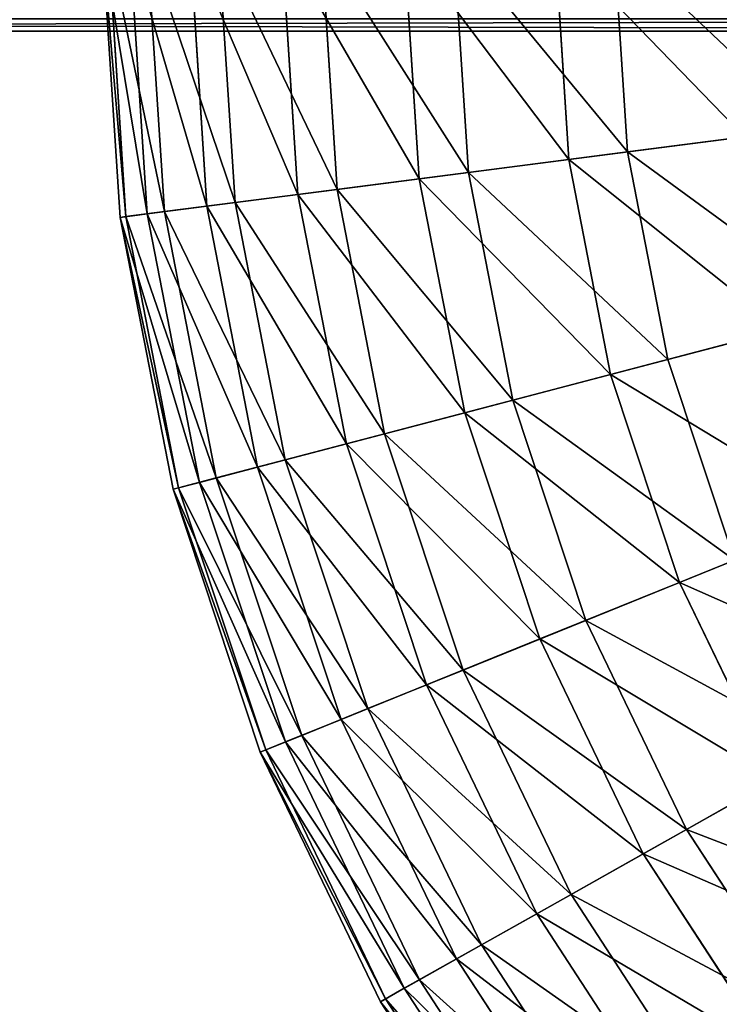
# Model space of a CAD drawing. Extents: x 1 to 133, y -12 to 0.
# Tile 687 of 935: x 109.37 to 111.31, y -8.91 to -6.18. Entities that reach past the tile are written whole.
import ezdxf

# ---------------------------------------------------------------- set-up
doc = ezdxf.new("R2010")
doc.units = 0
doc.header["$LTSCALE"] = 2.54
doc.layers.get('0').update_dxf_attribs({"color": 13, "linetype": 'CONTINUOUS'})

# ---------------------------------------------------------------- blocks, each defined once
blk = doc.blocks.new('SLING_IV_-_Z_O_ENIE16_06_B')
at = {"color": 0}
for p, q in [((109.599, -5.9608, 6.8495), (109.6482, -6.7275, 6.8495)), ((109.599, -5.9608, 6.8495), (109.6482, -6.7275, 6.8495)), ((109.6151, -5.9608, 6.1066), (109.6642, -6.7254, 6.1066)), ((109.6151, -5.9608, 6.1066), (109.6642, -6.7254, 6.1066)), ((109.6748, -5.9608, 7.5887), (109.7234, -6.7178, 7.5887)), ((109.6748, -5.9608, 7.5887), (109.7234, -6.7178, 7.5887)), ((109.7229, -5.9608, 5.3713), (109.7711, -6.7116, 5.3713)), ((109.7229, -5.9608, 5.3713), (109.7711, -6.7116, 5.3713)), ((109.8415, -5.9608, 8.3129), (109.8887, -6.6964, 8.3129)), ((109.8415, -5.9608, 8.3129), (109.8887, -6.6964, 8.3129)), ((109.9208, -5.9608, 4.6551), (109.9674, -6.6863, 4.6551)), ((109.9208, -5.9608, 4.6551), (109.9674, -6.6863, 4.6551)), ((110.0964, -5.9608, 9.0109), (110.1415, -6.6639, 9.0109)), ((110.0964, -5.9608, 9.0109), (110.1415, -6.6639, 9.0109)), ((110.2057, -5.9608, 3.9687), (110.25, -6.6499, 3.9687)), ((110.2057, -5.9608, 3.9687), (110.25, -6.6499, 3.9687)), ((110.4356, -5.9608, 9.672), (110.4779, -6.6205, 9.672)), ((110.4356, -5.9608, 9.672), (110.4779, -6.6205, 9.672)), ((110.5733, -5.9608, 3.3229), (110.6145, -6.6029, 3.3229)), ((110.5733, -5.9608, 3.3229), (110.6145, -6.6029, 3.3229)), ((110.8539, -5.9608, 10.2862), (110.8928, -6.567, 10.2862)), ((110.8539, -5.9608, 10.2862), (110.8928, -6.567, 10.2862)), ((111.0178, -5.9608, 2.7275), (111.0554, -6.546, 2.7275)), ((111.0178, -5.9608, 2.7275), (111.0554, -6.546, 2.7275)), ((100.5745, -6.2108, 130.2141), (115.4093, -6.2108, 14.7056)), ((100.5745, -6.2108, 130.2141), (115.4093, -6.2108, 14.7056)), ((111.5659, -6.4802, 2.1915), (111.0554, -6.546, 2.7275)), ((111.5659, -6.4802, 2.1915), (111.0554, -6.546, 2.7275)), ((110.8928, -6.567, 10.2862), (111.3798, -6.5042, 10.8439)), ((110.8928, -6.567, 10.2862), (111.3798, -6.5042, 10.8439)), ((111.0554, -6.546, 2.7275), (110.6145, -6.6029, 3.3229)), ((111.0554, -6.546, 2.7275), (110.6145, -6.6029, 3.3229)), ((111.0554, -6.546, 2.7275), (111.1675, -7.1216, 2.7275)), ((111.0554, -6.546, 2.7275), (111.1675, -7.1216, 2.7275)), ((110.4779, -6.6205, 9.672), (110.8928, -6.567, 10.2862)), ((110.4779, -6.6205, 9.672), (110.8928, -6.567, 10.2862)), ((110.8928, -6.567, 10.2862), (111.0089, -7.1632, 10.2862)), ((110.8928, -6.567, 10.2862), (111.0089, -7.1632, 10.2862)), ((110.6145, -6.6029, 3.3229), (110.25, -6.6499, 3.9687)), ((110.6145, -6.6029, 3.3229), (110.25, -6.6499, 3.9687)), ((110.6145, -6.6029, 3.3229), (110.7375, -7.2344, 3.3229)), ((110.6145, -6.6029, 3.3229), (110.7375, -7.2344, 3.3229)), ((110.1415, -6.6639, 9.0109), (110.4779, -6.6205, 9.672)), ((110.1415, -6.6639, 9.0109), (110.4779, -6.6205, 9.672)), ((110.4779, -6.6205, 9.672), (110.6043, -7.2693, 9.672)), ((110.4779, -6.6205, 9.672), (110.6043, -7.2693, 9.672)), ((110.25, -6.6499, 3.9687), (109.9674, -6.6863, 4.6551)), ((110.25, -6.6499, 3.9687), (109.9674, -6.6863, 4.6551)), ((110.25, -6.6499, 3.9687), (110.3819, -7.3276, 3.9687)), ((110.25, -6.6499, 3.9687), (110.3819, -7.3276, 3.9687)), ((109.9674, -6.6863, 4.6551), (109.7711, -6.7116, 5.3713)), ((109.9674, -6.6863, 4.6551), (109.7711, -6.7116, 5.3713)), ((109.8887, -6.6964, 8.3129), (110.1415, -6.6639, 9.0109)), ((109.8887, -6.6964, 8.3129), (110.1415, -6.6639, 9.0109)), ((109.9674, -6.6863, 4.6551), (110.1064, -7.3999, 4.6551)), ((109.9674, -6.6863, 4.6551), (110.1064, -7.3999, 4.6551)), ((110.1415, -6.6639, 9.0109), (110.2762, -7.3554, 9.0109)), ((110.1415, -6.6639, 9.0109), (110.2762, -7.3554, 9.0109)), ((109.7711, -6.7116, 5.3713), (109.6642, -6.7254, 6.1066)), ((109.7711, -6.7116, 5.3713), (109.6642, -6.7254, 6.1066)), ((109.7234, -6.7178, 7.5887), (109.8887, -6.6964, 8.3129)), ((109.7234, -6.7178, 7.5887), (109.8887, -6.6964, 8.3129)), ((109.7711, -6.7116, 5.3713), (109.9149, -7.4501, 5.3713)), ((109.7711, -6.7116, 5.3713), (109.9149, -7.4501, 5.3713)), ((109.8887, -6.6964, 8.3129), (110.0296, -7.42, 8.3129)), ((109.8887, -6.6964, 8.3129), (110.0296, -7.42, 8.3129)), ((109.6482, -6.7275, 6.8495), (109.7234, -6.7178, 7.5887)), ((109.6482, -6.7275, 6.8495), (109.7234, -6.7178, 7.5887)), ((109.6642, -6.7254, 6.1066), (109.6482, -6.7275, 6.8495)), ((109.6642, -6.7254, 6.1066), (109.6482, -6.7275, 6.8495)), ((109.6482, -6.7275, 6.8495), (109.7951, -7.4815, 6.8495)), ((109.6482, -6.7275, 6.8495), (109.7951, -7.4815, 6.8495)), ((109.6642, -6.7254, 6.1066), (109.8107, -7.4774, 6.1066)), ((109.6642, -6.7254, 6.1066), (109.8107, -7.4774, 6.1066)), ((109.7234, -6.7178, 7.5887), (109.8684, -7.4623, 7.5887)), ((109.7234, -6.7178, 7.5887), (109.8684, -7.4623, 7.5887)), ((111.6654, -6.991, 2.1915), (111.1675, -7.1216, 2.7275)), ((111.6654, -6.991, 2.1915), (111.1675, -7.1216, 2.7275)), ((111.0089, -7.1632, 10.2862), (111.4839, -7.0386, 10.8439)), ((111.0089, -7.1632, 10.2862), (111.4839, -7.0386, 10.8439)), ((111.1675, -7.1216, 2.7275), (110.7375, -7.2344, 3.3229)), ((111.1675, -7.1216, 2.7275), (110.7375, -7.2344, 3.3229)), ((111.1675, -7.1216, 2.7275), (111.3523, -7.6781, 2.7275)), ((111.1675, -7.1216, 2.7275), (111.3523, -7.6781, 2.7275)), ((110.6043, -7.2693, 9.672), (111.0089, -7.1632, 10.2862)), ((110.6043, -7.2693, 9.672), (111.0089, -7.1632, 10.2862)), ((111.0089, -7.1632, 10.2862), (111.2003, -7.7397, 10.2862)), ((111.0089, -7.1632, 10.2862), (111.2003, -7.7397, 10.2862)), ((110.7375, -7.2344, 3.3229), (110.3819, -7.3276, 3.9687)), ((110.7375, -7.2344, 3.3229), (110.3819, -7.3276, 3.9687)), ((110.7375, -7.2344, 3.3229), (110.9402, -7.845, 3.3229)), ((110.7375, -7.2344, 3.3229), (110.9402, -7.845, 3.3229)), ((110.2762, -7.3554, 9.0109), (110.6043, -7.2693, 9.672)), ((110.2762, -7.3554, 9.0109), (110.6043, -7.2693, 9.672)), ((110.6043, -7.2693, 9.672), (110.8126, -7.8967, 9.672)), ((110.6043, -7.2693, 9.672), (110.8126, -7.8967, 9.672)), ((110.3819, -7.3276, 3.9687), (110.1064, -7.3999, 4.6551)), ((110.3819, -7.3276, 3.9687), (110.1064, -7.3999, 4.6551)), ((110.3819, -7.3276, 3.9687), (110.5995, -7.9829, 3.9687)), ((110.3819, -7.3276, 3.9687), (110.5995, -7.9829, 3.9687)), ((110.0296, -7.42, 8.3129), (110.2762, -7.3554, 9.0109)), ((110.0296, -7.42, 8.3129), (110.2762, -7.3554, 9.0109)), ((110.2762, -7.3554, 9.0109), (110.4982, -8.0239, 9.0109)), ((110.2762, -7.3554, 9.0109), (110.4982, -8.0239, 9.0109)), ((110.1064, -7.3999, 4.6551), (109.9149, -7.4501, 5.3713)), ((110.1064, -7.3999, 4.6551), (109.9149, -7.4501, 5.3713)), ((110.1064, -7.3999, 4.6551), (110.3354, -8.0898, 4.6551)), ((110.1064, -7.3999, 4.6551), (110.3354, -8.0898, 4.6551)), ((109.8684, -7.4623, 7.5887), (110.0296, -7.42, 8.3129)), ((109.8684, -7.4623, 7.5887), (110.0296, -7.42, 8.3129)), ((110.0296, -7.42, 8.3129), (110.2619, -8.1196, 8.3129)), ((110.0296, -7.42, 8.3129), (110.2619, -8.1196, 8.3129)), ((109.9149, -7.4501, 5.3713), (109.8107, -7.4774, 6.1066)), ((109.9149, -7.4501, 5.3713), (109.8107, -7.4774, 6.1066)), ((109.9149, -7.4501, 5.3713), (110.152, -8.1641, 5.3713)), ((109.9149, -7.4501, 5.3713), (110.152, -8.1641, 5.3713)), ((109.7951, -7.4815, 6.8495), (109.8684, -7.4623, 7.5887)), ((109.7951, -7.4815, 6.8495), (109.8684, -7.4623, 7.5887)), ((109.8107, -7.4774, 6.1066), (109.7951, -7.4815, 6.8495)), ((109.8107, -7.4774, 6.1066), (109.7951, -7.4815, 6.8495)), ((109.7951, -7.4815, 6.8495), (110.0371, -8.2106, 6.8495)), ((109.7951, -7.4815, 6.8495), (110.0371, -8.2106, 6.8495)), ((109.8107, -7.4774, 6.1066), (110.0521, -8.2045, 6.1066)), ((109.8107, -7.4774, 6.1066), (110.0521, -8.2045, 6.1066)), ((109.8684, -7.4623, 7.5887), (110.1074, -8.1821, 7.5887)), ((109.8684, -7.4623, 7.5887), (110.1074, -8.1821, 7.5887)), ((111.2003, -7.7397, 10.2862), (111.6555, -7.5554, 10.8439)), ((111.2003, -7.7397, 10.2862), (111.6555, -7.5554, 10.8439)), ((111.3523, -7.6781, 2.7275), (110.9402, -7.845, 3.3229)), ((111.3523, -7.6781, 2.7275), (110.9402, -7.845, 3.3229)), ((110.8126, -7.8967, 9.672), (111.2003, -7.7397, 10.2862)), ((110.8126, -7.8967, 9.672), (111.2003, -7.7397, 10.2862)), ((111.2003, -7.7397, 10.2862), (111.4639, -8.2869, 10.2862)), ((111.2003, -7.7397, 10.2862), (111.4639, -8.2869, 10.2862)), ((110.9402, -7.845, 3.3229), (110.5995, -7.9829, 3.9687)), ((110.9402, -7.845, 3.3229), (110.5995, -7.9829, 3.9687)), ((110.9402, -7.845, 3.3229), (111.2194, -8.4246, 3.3229)), ((110.9402, -7.845, 3.3229), (111.2194, -8.4246, 3.3229)), ((110.4982, -8.0239, 9.0109), (110.8126, -7.8967, 9.672)), ((110.4982, -8.0239, 9.0109), (110.8126, -7.8967, 9.672)), ((110.8126, -7.8967, 9.672), (111.0994, -8.4922, 9.672)), ((110.8126, -7.8967, 9.672), (111.0994, -8.4922, 9.672)), ((110.5995, -7.9829, 3.9687), (110.3354, -8.0898, 4.6551)), ((110.5995, -7.9829, 3.9687), (110.3354, -8.0898, 4.6551)), ((110.5995, -7.9829, 3.9687), (110.8991, -8.605, 3.9687)), ((110.5995, -7.9829, 3.9687), (110.8991, -8.605, 3.9687)), ((110.2619, -8.1196, 8.3129), (110.4982, -8.0239, 9.0109)), ((110.2619, -8.1196, 8.3129), (110.4982, -8.0239, 9.0109)), ((110.4982, -8.0239, 9.0109), (110.8038, -8.6587, 9.0109)), ((110.4982, -8.0239, 9.0109), (110.8038, -8.6587, 9.0109)), ((110.3354, -8.0898, 4.6551), (110.152, -8.1641, 5.3713)), ((110.3354, -8.0898, 4.6551), (110.152, -8.1641, 5.3713)), ((110.3354, -8.0898, 4.6551), (110.6509, -8.7448, 4.6551)), ((110.3354, -8.0898, 4.6551), (110.6509, -8.7448, 4.6551)), ((110.1074, -8.1821, 7.5887), (110.2619, -8.1196, 8.3129)), ((110.1074, -8.1821, 7.5887), (110.2619, -8.1196, 8.3129)), ((110.2619, -8.1196, 8.3129), (110.5817, -8.7837, 8.3129)), ((110.2619, -8.1196, 8.3129), (110.5817, -8.7837, 8.3129)), ((110.152, -8.1641, 5.3713), (110.0521, -8.2045, 6.1066)), ((110.152, -8.1641, 5.3713), (110.0521, -8.2045, 6.1066)), ((110.152, -8.1641, 5.3713), (110.4784, -8.8419, 5.3713)), ((110.152, -8.1641, 5.3713), (110.4784, -8.8419, 5.3713)), ((110.0371, -8.2106, 6.8495), (110.1074, -8.1821, 7.5887)), ((110.0371, -8.2106, 6.8495), (110.1074, -8.1821, 7.5887)), ((110.1074, -8.1821, 7.5887), (110.4365, -8.8655, 7.5887)), ((110.1074, -8.1821, 7.5887), (110.4365, -8.8655, 7.5887)), ((110.0521, -8.2045, 6.1066), (110.0371, -8.2106, 6.8495)), ((110.0521, -8.2045, 6.1066), (110.0371, -8.2106, 6.8495)), ((110.0371, -8.2106, 6.8495), (110.3705, -8.9027, 6.8495)), ((110.0371, -8.2106, 6.8495), (110.3705, -8.9027, 6.8495)), ((110.0521, -8.2045, 6.1066), (110.3845, -8.8948, 6.1066)), ((110.0521, -8.2045, 6.1066), (110.3845, -8.8948, 6.1066)), ((111.6067, -8.2065, 2.7275), (111.2194, -8.4246, 3.3229)), ((111.6067, -8.2065, 2.7275), (111.2194, -8.4246, 3.3229)), ((111.0994, -8.4922, 9.672), (111.4639, -8.2869, 10.2862)), ((111.0994, -8.4922, 9.672), (111.4639, -8.2869, 10.2862)), ((111.2194, -8.4246, 3.3229), (110.8991, -8.605, 3.9687)), ((111.2194, -8.4246, 3.3229), (110.8991, -8.605, 3.9687)), ((111.2194, -8.4246, 3.3229), (111.5703, -8.9638, 3.3229)), ((111.2194, -8.4246, 3.3229), (111.5703, -8.9638, 3.3229)), ((110.8038, -8.6587, 9.0109), (111.0994, -8.4922, 9.672)), ((110.8038, -8.6587, 9.0109), (111.0994, -8.4922, 9.672)), ((111.0994, -8.4922, 9.672), (111.46, -9.0462, 9.672)), ((111.0994, -8.4922, 9.672), (111.46, -9.0462, 9.672)), ((110.8991, -8.605, 3.9687), (110.6509, -8.7448, 4.6551)), ((110.8991, -8.605, 3.9687), (110.6509, -8.7448, 4.6551)), ((110.8991, -8.605, 3.9687), (111.2758, -9.1837, 3.9687)), ((110.8991, -8.605, 3.9687), (111.2758, -9.1837, 3.9687)), ((110.5817, -8.7837, 8.3129), (110.8038, -8.6587, 9.0109)), ((110.5817, -8.7837, 8.3129), (110.8038, -8.6587, 9.0109)), ((110.8038, -8.6587, 9.0109), (111.1881, -9.2491, 9.0109)), ((110.8038, -8.6587, 9.0109), (111.1881, -9.2491, 9.0109)), ((110.6509, -8.7448, 4.6551), (110.4784, -8.8419, 5.3713)), ((110.6509, -8.7448, 4.6551), (110.4784, -8.8419, 5.3713)), ((110.6509, -8.7448, 4.6551), (111.0475, -9.3541, 4.6551)), ((110.6509, -8.7448, 4.6551), (111.0475, -9.3541, 4.6551)), ((110.4365, -8.8655, 7.5887), (110.5817, -8.7837, 8.3129)), ((110.4365, -8.8655, 7.5887), (110.5817, -8.7837, 8.3129)), ((110.5817, -8.7837, 8.3129), (110.9839, -9.4015, 8.3129)), ((110.5817, -8.7837, 8.3129), (110.9839, -9.4015, 8.3129)), ((110.4784, -8.8419, 5.3713), (110.3845, -8.8948, 6.1066)), ((110.4784, -8.8419, 5.3713), (110.3845, -8.8948, 6.1066)), ((110.4784, -8.8419, 5.3713), (110.8889, -9.4724, 5.3713)), ((110.4784, -8.8419, 5.3713), (110.8889, -9.4724, 5.3713)), ((110.3705, -8.9027, 6.8495), (110.4365, -8.8655, 7.5887)), ((110.3705, -8.9027, 6.8495), (110.4365, -8.8655, 7.5887)), ((110.4365, -8.8655, 7.5887), (110.8503, -9.5012, 7.5887)), ((110.4365, -8.8655, 7.5887), (110.8503, -9.5012, 7.5887)), ((110.3845, -8.8948, 6.1066), (110.3705, -8.9027, 6.8495)), ((110.3845, -8.8948, 6.1066), (110.3705, -8.9027, 6.8495)), ((110.3845, -8.8948, 6.1066), (110.8025, -9.5369, 6.1066)), ((110.3845, -8.8948, 6.1066), (110.8025, -9.5369, 6.1066)), ((110.3705, -8.9027, 6.8495), (110.7895, -9.5466, 6.8495)), ((110.3705, -8.9027, 6.8495), (110.7895, -9.5466, 6.8495))]:
    blk.add_line(p, q, dxfattribs=at)
at = {"color": 7}
mesh = blk.add_polyface(dxfattribs=at)
corners = [(109.7234, -6.7178, 7.5887), (109.599, -5.9608, 6.8495), (109.6482, -6.7275, 6.8495), (109.6748, -5.9608, 7.5887)]
mesh.append_faces([[corners[k] for k in face] for face in [(0, 1, 2), (1, 0, 3)]], dxfattribs={"vtx0": -1, "color": 7})
mesh = blk.add_polyface(dxfattribs=at)
corners = [(109.599, -5.9608, 6.8495), (109.6642, -6.7254, 6.1066), (109.6482, -6.7275, 6.8495), (109.6151, -5.9608, 6.1066)]
mesh.append_faces([[corners[k] for k in face] for face in [(0, 1, 2), (1, 0, 3)]], dxfattribs={"vtx0": -1, "color": 7})
mesh = blk.add_polyface(dxfattribs=at)
corners = [(109.6151, -5.9608, 6.1066), (109.7711, -6.7116, 5.3713), (109.6642, -6.7254, 6.1066), (109.7229, -5.9608, 5.3713)]
mesh.append_faces([[corners[k] for k in face] for face in [(0, 1, 2), (1, 0, 3)]], dxfattribs={"vtx0": -1, "color": 7})
mesh = blk.add_polyface(dxfattribs=at)
corners = [(109.8887, -6.6964, 8.3129), (109.6748, -5.9608, 7.5887), (109.7234, -6.7178, 7.5887), (109.8415, -5.9608, 8.3129)]
mesh.append_faces([[corners[k] for k in face] for face in [(0, 1, 2), (1, 0, 3)]], dxfattribs={"vtx0": -1, "color": 7})
mesh = blk.add_polyface(dxfattribs=at)
corners = [(109.7229, -5.9608, 5.3713), (109.9674, -6.6863, 4.6551), (109.7711, -6.7116, 5.3713), (109.9208, -5.9608, 4.6551)]
mesh.append_faces([[corners[k] for k in face] for face in [(0, 1, 2), (1, 0, 3)]], dxfattribs={"vtx0": -1, "color": 7})
mesh = blk.add_polyface(dxfattribs=at)
corners = [(110.1415, -6.6639, 9.0109), (109.8415, -5.9608, 8.3129), (109.8887, -6.6964, 8.3129), (110.0964, -5.9608, 9.0109)]
mesh.append_faces([[corners[k] for k in face] for face in [(0, 1, 2), (1, 0, 3)]], dxfattribs={"vtx0": -1, "color": 7})
mesh = blk.add_polyface(dxfattribs=at)
corners = [(109.9208, -5.9608, 4.6551), (110.25, -6.6499, 3.9687), (109.9674, -6.6863, 4.6551), (110.2057, -5.9608, 3.9687)]
mesh.append_faces([[corners[k] for k in face] for face in [(0, 1, 2), (1, 0, 3)]], dxfattribs={"vtx0": -1, "color": 7})
mesh = blk.add_polyface(dxfattribs=at)
corners = [(110.4779, -6.6205, 9.672), (110.0964, -5.9608, 9.0109), (110.1415, -6.6639, 9.0109), (110.4356, -5.9608, 9.672)]
mesh.append_faces([[corners[k] for k in face] for face in [(0, 1, 2), (1, 0, 3)]], dxfattribs={"vtx0": -1, "color": 7})
mesh = blk.add_polyface(dxfattribs=at)
corners = [(110.2057, -5.9608, 3.9687), (110.6145, -6.6029, 3.3229), (110.25, -6.6499, 3.9687), (110.5733, -5.9608, 3.3229)]
mesh.append_faces([[corners[k] for k in face] for face in [(0, 1, 2), (1, 0, 3)]], dxfattribs={"vtx0": -1, "color": 7})
mesh = blk.add_polyface(dxfattribs=at)
corners = [(110.8928, -6.567, 10.2862), (110.4356, -5.9608, 9.672), (110.4779, -6.6205, 9.672), (110.8539, -5.9608, 10.2862)]
mesh.append_faces([[corners[k] for k in face] for face in [(0, 1, 2), (1, 0, 3)]], dxfattribs={"vtx0": -1, "color": 7})
mesh = blk.add_polyface(dxfattribs=at)
corners = [(110.5733, -5.9608, 3.3229), (111.0554, -6.546, 2.7275), (110.6145, -6.6029, 3.3229), (111.0178, -5.9608, 2.7275)]
mesh.append_faces([[corners[k] for k in face] for face in [(0, 1, 2), (1, 0, 3)]], dxfattribs={"vtx0": -1, "color": 7})
mesh = blk.add_polyface(dxfattribs=at)
corners = [(111.3798, -6.5042, 10.8439), (110.8539, -5.9608, 10.2862), (110.8928, -6.567, 10.2862), (111.3449, -5.9608, 10.8439)]
mesh.append_faces([[corners[k] for k in face] for face in [(0, 1, 2), (1, 0, 3)]], dxfattribs={"vtx0": -1, "color": 7})
mesh = blk.add_polyface(dxfattribs=at)
corners = [(111.0178, -5.9608, 2.7275), (111.5659, -6.4802, 2.1915), (111.0554, -6.546, 2.7275), (111.5326, -5.9608, 2.1915)]
mesh.append_faces([[corners[k] for k in face] for face in [(0, 1, 2), (1, 0, 3)]], dxfattribs={"vtx0": -1, "color": 7})
at = {"color": 0}
mesh = blk.add_polyface(dxfattribs=at)
corners = [(115.4093, -6.2108, 14.7056), (100.4505, -6.1773, 130.1982), (115.2843, -6.1773, 14.6976), (100.5745, -6.2108, 130.2141)]
mesh.append_faces([[corners[k] for k in face] for face in [(0, 1, 2), (1, 0, 3)]], dxfattribs={"vtx0": -1, "color": 0})
mesh = blk.add_polyface(dxfattribs=at)
corners = [(115.5343, -6.1773, 14.7136), (100.5745, -6.2108, 130.2141), (115.4093, -6.2108, 14.7056), (100.6985, -6.1773, 130.23)]
mesh.append_faces([[corners[k] for k in face] for face in [(0, 1, 2), (1, 0, 3)]], dxfattribs={"vtx0": -1, "color": 0})
at = {"color": 7}
mesh = blk.add_polyface(dxfattribs=at)
corners = [(111.0554, -6.546, 2.7275), (111.6654, -6.991, 2.1915), (111.1675, -7.1216, 2.7275), (111.5659, -6.4802, 2.1915)]
mesh.append_faces([[corners[k] for k in face] for face in [(0, 1, 2), (1, 0, 3)]], dxfattribs={"vtx0": -1, "color": 7})
mesh = blk.add_polyface(dxfattribs=at)
corners = [(111.4839, -7.0386, 10.8439), (110.8928, -6.567, 10.2862), (111.0089, -7.1632, 10.2862), (111.3798, -6.5042, 10.8439)]
mesh.append_faces([[corners[k] for k in face] for face in [(0, 1, 2), (1, 0, 3)]], dxfattribs={"vtx0": -1, "color": 7})
mesh = blk.add_polyface(dxfattribs=at)
corners = [(110.6145, -6.6029, 3.3229), (111.1675, -7.1216, 2.7275), (110.7375, -7.2344, 3.3229), (111.0554, -6.546, 2.7275)]
mesh.append_faces([[corners[k] for k in face] for face in [(0, 1, 2), (1, 0, 3)]], dxfattribs={"vtx0": -1, "color": 7})
mesh = blk.add_polyface(dxfattribs=at)
corners = [(111.0089, -7.1632, 10.2862), (110.4779, -6.6205, 9.672), (110.6043, -7.2693, 9.672), (110.8928, -6.567, 10.2862)]
mesh.append_faces([[corners[k] for k in face] for face in [(0, 1, 2), (1, 0, 3)]], dxfattribs={"vtx0": -1, "color": 7})
mesh = blk.add_polyface(dxfattribs=at)
corners = [(110.25, -6.6499, 3.9687), (110.7375, -7.2344, 3.3229), (110.3819, -7.3276, 3.9687), (110.6145, -6.6029, 3.3229)]
mesh.append_faces([[corners[k] for k in face] for face in [(0, 1, 2), (1, 0, 3)]], dxfattribs={"vtx0": -1, "color": 7})
mesh = blk.add_polyface(dxfattribs=at)
corners = [(110.6043, -7.2693, 9.672), (110.1415, -6.6639, 9.0109), (110.2762, -7.3554, 9.0109), (110.4779, -6.6205, 9.672)]
mesh.append_faces([[corners[k] for k in face] for face in [(0, 1, 2), (1, 0, 3)]], dxfattribs={"vtx0": -1, "color": 7})
mesh = blk.add_polyface(dxfattribs=at)
corners = [(109.9674, -6.6863, 4.6551), (110.3819, -7.3276, 3.9687), (110.1064, -7.3999, 4.6551), (110.25, -6.6499, 3.9687)]
mesh.append_faces([[corners[k] for k in face] for face in [(0, 1, 2), (1, 0, 3)]], dxfattribs={"vtx0": -1, "color": 7})
mesh = blk.add_polyface(dxfattribs=at)
corners = [(109.7711, -6.7116, 5.3713), (110.1064, -7.3999, 4.6551), (109.9149, -7.4501, 5.3713), (109.9674, -6.6863, 4.6551)]
mesh.append_faces([[corners[k] for k in face] for face in [(0, 1, 2), (1, 0, 3)]], dxfattribs={"vtx0": -1, "color": 7})
mesh = blk.add_polyface(dxfattribs=at)
corners = [(110.2762, -7.3554, 9.0109), (109.8887, -6.6964, 8.3129), (110.0296, -7.42, 8.3129), (110.1415, -6.6639, 9.0109)]
mesh.append_faces([[corners[k] for k in face] for face in [(0, 1, 2), (1, 0, 3)]], dxfattribs={"vtx0": -1, "color": 7})
mesh = blk.add_polyface(dxfattribs=at)
corners = [(109.6642, -6.7254, 6.1066), (109.9149, -7.4501, 5.3713), (109.8107, -7.4774, 6.1066), (109.7711, -6.7116, 5.3713)]
mesh.append_faces([[corners[k] for k in face] for face in [(0, 1, 2), (1, 0, 3)]], dxfattribs={"vtx0": -1, "color": 7})
mesh = blk.add_polyface(dxfattribs=at)
corners = [(110.0296, -7.42, 8.3129), (109.7234, -6.7178, 7.5887), (109.8684, -7.4623, 7.5887), (109.8887, -6.6964, 8.3129)]
mesh.append_faces([[corners[k] for k in face] for face in [(0, 1, 2), (1, 0, 3)]], dxfattribs={"vtx0": -1, "color": 7})
mesh = blk.add_polyface(dxfattribs=at)
corners = [(109.8684, -7.4623, 7.5887), (109.6482, -6.7275, 6.8495), (109.7951, -7.4815, 6.8495), (109.7234, -6.7178, 7.5887)]
mesh.append_faces([[corners[k] for k in face] for face in [(0, 1, 2), (1, 0, 3)]], dxfattribs={"vtx0": -1, "color": 7})
mesh = blk.add_polyface(dxfattribs=at)
corners = [(109.6482, -6.7275, 6.8495), (109.8107, -7.4774, 6.1066), (109.7951, -7.4815, 6.8495), (109.6642, -6.7254, 6.1066)]
mesh.append_faces([[corners[k] for k in face] for face in [(0, 1, 2), (1, 0, 3)]], dxfattribs={"vtx0": -1, "color": 7})
mesh = blk.add_polyface(dxfattribs=at)
corners = [(111.6654, -6.991, 2.1915), (111.3523, -7.6781, 2.7275), (111.1675, -7.1216, 2.7275), (111.8294, -7.485, 2.1915)]
mesh.append_faces([[corners[k] for k in face] for face in [(0, 1, 2), (1, 0, 3)]], dxfattribs={"vtx0": -1, "color": 7})
mesh = blk.add_polyface(dxfattribs=at)
corners = [(111.6555, -7.5554, 10.8439), (111.0089, -7.1632, 10.2862), (111.2003, -7.7397, 10.2862), (111.4839, -7.0386, 10.8439)]
mesh.append_faces([[corners[k] for k in face] for face in [(0, 1, 2), (1, 0, 3)]], dxfattribs={"vtx0": -1, "color": 7})
mesh = blk.add_polyface(dxfattribs=at)
corners = [(110.7375, -7.2344, 3.3229), (111.3523, -7.6781, 2.7275), (110.9402, -7.845, 3.3229), (111.1675, -7.1216, 2.7275)]
mesh.append_faces([[corners[k] for k in face] for face in [(0, 1, 2), (1, 0, 3)]], dxfattribs={"vtx0": -1, "color": 7})
mesh = blk.add_polyface(dxfattribs=at)
corners = [(111.2003, -7.7397, 10.2862), (110.6043, -7.2693, 9.672), (110.8126, -7.8967, 9.672), (111.0089, -7.1632, 10.2862)]
mesh.append_faces([[corners[k] for k in face] for face in [(0, 1, 2), (1, 0, 3)]], dxfattribs={"vtx0": -1, "color": 7})
mesh = blk.add_polyface(dxfattribs=at)
corners = [(110.3819, -7.3276, 3.9687), (110.9402, -7.845, 3.3229), (110.5995, -7.9829, 3.9687), (110.7375, -7.2344, 3.3229)]
mesh.append_faces([[corners[k] for k in face] for face in [(0, 1, 2), (1, 0, 3)]], dxfattribs={"vtx0": -1, "color": 7})
mesh = blk.add_polyface(dxfattribs=at)
corners = [(110.8126, -7.8967, 9.672), (110.2762, -7.3554, 9.0109), (110.4982, -8.0239, 9.0109), (110.6043, -7.2693, 9.672)]
mesh.append_faces([[corners[k] for k in face] for face in [(0, 1, 2), (1, 0, 3)]], dxfattribs={"vtx0": -1, "color": 7})
mesh = blk.add_polyface(dxfattribs=at)
corners = [(110.1064, -7.3999, 4.6551), (110.5995, -7.9829, 3.9687), (110.3354, -8.0898, 4.6551), (110.3819, -7.3276, 3.9687)]
mesh.append_faces([[corners[k] for k in face] for face in [(0, 1, 2), (1, 0, 3)]], dxfattribs={"vtx0": -1, "color": 7})
mesh = blk.add_polyface(dxfattribs=at)
corners = [(110.4982, -8.0239, 9.0109), (110.0296, -7.42, 8.3129), (110.2619, -8.1196, 8.3129), (110.2762, -7.3554, 9.0109)]
mesh.append_faces([[corners[k] for k in face] for face in [(0, 1, 2), (1, 0, 3)]], dxfattribs={"vtx0": -1, "color": 7})
mesh = blk.add_polyface(dxfattribs=at)
corners = [(109.9149, -7.4501, 5.3713), (110.3354, -8.0898, 4.6551), (110.152, -8.1641, 5.3713), (110.1064, -7.3999, 4.6551)]
mesh.append_faces([[corners[k] for k in face] for face in [(0, 1, 2), (1, 0, 3)]], dxfattribs={"vtx0": -1, "color": 7})
mesh = blk.add_polyface(dxfattribs=at)
corners = [(110.2619, -8.1196, 8.3129), (109.8684, -7.4623, 7.5887), (110.1074, -8.1821, 7.5887), (110.0296, -7.42, 8.3129)]
mesh.append_faces([[corners[k] for k in face] for face in [(0, 1, 2), (1, 0, 3)]], dxfattribs={"vtx0": -1, "color": 7})
mesh = blk.add_polyface(dxfattribs=at)
corners = [(109.8107, -7.4774, 6.1066), (110.152, -8.1641, 5.3713), (110.0521, -8.2045, 6.1066), (109.9149, -7.4501, 5.3713)]
mesh.append_faces([[corners[k] for k in face] for face in [(0, 1, 2), (1, 0, 3)]], dxfattribs={"vtx0": -1, "color": 7})
mesh = blk.add_polyface(dxfattribs=at)
corners = [(110.1074, -8.1821, 7.5887), (109.7951, -7.4815, 6.8495), (110.0371, -8.2106, 6.8495), (109.8684, -7.4623, 7.5887)]
mesh.append_faces([[corners[k] for k in face] for face in [(0, 1, 2), (1, 0, 3)]], dxfattribs={"vtx0": -1, "color": 7})
mesh = blk.add_polyface(dxfattribs=at)
corners = [(109.7951, -7.4815, 6.8495), (110.0521, -8.2045, 6.1066), (110.0371, -8.2106, 6.8495), (109.8107, -7.4774, 6.1066)]
mesh.append_faces([[corners[k] for k in face] for face in [(0, 1, 2), (1, 0, 3)]], dxfattribs={"vtx0": -1, "color": 7})
mesh = blk.add_polyface(dxfattribs=at)
corners = [(111.8917, -8.046, 10.8439), (111.2003, -7.7397, 10.2862), (111.4639, -8.2869, 10.2862), (111.6555, -7.5554, 10.8439)]
mesh.append_faces([[corners[k] for k in face] for face in [(0, 1, 2), (1, 0, 3)]], dxfattribs={"vtx0": -1, "color": 7})
mesh = blk.add_polyface(dxfattribs=at)
corners = [(110.9402, -7.845, 3.3229), (111.6067, -8.2065, 2.7275), (111.2194, -8.4246, 3.3229), (111.3523, -7.6781, 2.7275)]
mesh.append_faces([[corners[k] for k in face] for face in [(0, 1, 2), (1, 0, 3)]], dxfattribs={"vtx0": -1, "color": 7})
mesh = blk.add_polyface(dxfattribs=at)
corners = [(111.4639, -8.2869, 10.2862), (110.8126, -7.8967, 9.672), (111.0994, -8.4922, 9.672), (111.2003, -7.7397, 10.2862)]
mesh.append_faces([[corners[k] for k in face] for face in [(0, 1, 2), (1, 0, 3)]], dxfattribs={"vtx0": -1, "color": 7})
mesh = blk.add_polyface(dxfattribs=at)
corners = [(110.5995, -7.9829, 3.9687), (111.2194, -8.4246, 3.3229), (110.8991, -8.605, 3.9687), (110.9402, -7.845, 3.3229)]
mesh.append_faces([[corners[k] for k in face] for face in [(0, 1, 2), (1, 0, 3)]], dxfattribs={"vtx0": -1, "color": 7})
mesh = blk.add_polyface(dxfattribs=at)
corners = [(111.0994, -8.4922, 9.672), (110.4982, -8.0239, 9.0109), (110.8038, -8.6587, 9.0109), (110.8126, -7.8967, 9.672)]
mesh.append_faces([[corners[k] for k in face] for face in [(0, 1, 2), (1, 0, 3)]], dxfattribs={"vtx0": -1, "color": 7})
mesh = blk.add_polyface(dxfattribs=at)
corners = [(110.3354, -8.0898, 4.6551), (110.8991, -8.605, 3.9687), (110.6509, -8.7448, 4.6551), (110.5995, -7.9829, 3.9687)]
mesh.append_faces([[corners[k] for k in face] for face in [(0, 1, 2), (1, 0, 3)]], dxfattribs={"vtx0": -1, "color": 7})
mesh = blk.add_polyface(dxfattribs=at)
corners = [(110.8038, -8.6587, 9.0109), (110.2619, -8.1196, 8.3129), (110.5817, -8.7837, 8.3129), (110.4982, -8.0239, 9.0109)]
mesh.append_faces([[corners[k] for k in face] for face in [(0, 1, 2), (1, 0, 3)]], dxfattribs={"vtx0": -1, "color": 7})
mesh = blk.add_polyface(dxfattribs=at)
corners = [(110.152, -8.1641, 5.3713), (110.6509, -8.7448, 4.6551), (110.4784, -8.8419, 5.3713), (110.3354, -8.0898, 4.6551)]
mesh.append_faces([[corners[k] for k in face] for face in [(0, 1, 2), (1, 0, 3)]], dxfattribs={"vtx0": -1, "color": 7})
mesh = blk.add_polyface(dxfattribs=at)
corners = [(110.5817, -8.7837, 8.3129), (110.1074, -8.1821, 7.5887), (110.4365, -8.8655, 7.5887), (110.2619, -8.1196, 8.3129)]
mesh.append_faces([[corners[k] for k in face] for face in [(0, 1, 2), (1, 0, 3)]], dxfattribs={"vtx0": -1, "color": 7})
mesh = blk.add_polyface(dxfattribs=at)
corners = [(110.0521, -8.2045, 6.1066), (110.4784, -8.8419, 5.3713), (110.3845, -8.8948, 6.1066), (110.152, -8.1641, 5.3713)]
mesh.append_faces([[corners[k] for k in face] for face in [(0, 1, 2), (1, 0, 3)]], dxfattribs={"vtx0": -1, "color": 7})
mesh = blk.add_polyface(dxfattribs=at)
corners = [(110.4365, -8.8655, 7.5887), (110.0371, -8.2106, 6.8495), (110.3705, -8.9027, 6.8495), (110.1074, -8.1821, 7.5887)]
mesh.append_faces([[corners[k] for k in face] for face in [(0, 1, 2), (1, 0, 3)]], dxfattribs={"vtx0": -1, "color": 7})
mesh = blk.add_polyface(dxfattribs=at)
corners = [(110.0371, -8.2106, 6.8495), (110.3845, -8.8948, 6.1066), (110.3705, -8.9027, 6.8495), (110.0521, -8.2045, 6.1066)]
mesh.append_faces([[corners[k] for k in face] for face in [(0, 1, 2), (1, 0, 3)]], dxfattribs={"vtx0": -1, "color": 7})
mesh = blk.add_polyface(dxfattribs=at)
corners = [(111.2194, -8.4246, 3.3229), (111.9266, -8.6979, 2.7275), (111.5703, -8.9638, 3.3229), (111.6067, -8.2065, 2.7275)]
mesh.append_faces([[corners[k] for k in face] for face in [(0, 1, 2), (1, 0, 3)]], dxfattribs={"vtx0": -1, "color": 7})
mesh = blk.add_polyface(dxfattribs=at)
corners = [(111.7952, -8.796, 10.2862), (111.0994, -8.4922, 9.672), (111.46, -9.0462, 9.672), (111.4639, -8.2869, 10.2862)]
mesh.append_faces([[corners[k] for k in face] for face in [(0, 1, 2), (1, 0, 3)]], dxfattribs={"vtx0": -1, "color": 7})
mesh = blk.add_polyface(dxfattribs=at)
corners = [(110.8991, -8.605, 3.9687), (111.5703, -8.9638, 3.3229), (111.2758, -9.1837, 3.9687), (111.2194, -8.4246, 3.3229)]
mesh.append_faces([[corners[k] for k in face] for face in [(0, 1, 2), (1, 0, 3)]], dxfattribs={"vtx0": -1, "color": 7})
mesh = blk.add_polyface(dxfattribs=at)
corners = [(111.46, -9.0462, 9.672), (110.8038, -8.6587, 9.0109), (111.1881, -9.2491, 9.0109), (111.0994, -8.4922, 9.672)]
mesh.append_faces([[corners[k] for k in face] for face in [(0, 1, 2), (1, 0, 3)]], dxfattribs={"vtx0": -1, "color": 7})
mesh = blk.add_polyface(dxfattribs=at)
corners = [(110.6509, -8.7448, 4.6551), (111.2758, -9.1837, 3.9687), (111.0475, -9.3541, 4.6551), (110.8991, -8.605, 3.9687)]
mesh.append_faces([[corners[k] for k in face] for face in [(0, 1, 2), (1, 0, 3)]], dxfattribs={"vtx0": -1, "color": 7})
mesh = blk.add_polyface(dxfattribs=at)
corners = [(111.1881, -9.2491, 9.0109), (110.5817, -8.7837, 8.3129), (110.9839, -9.4015, 8.3129), (110.8038, -8.6587, 9.0109)]
mesh.append_faces([[corners[k] for k in face] for face in [(0, 1, 2), (1, 0, 3)]], dxfattribs={"vtx0": -1, "color": 7})
mesh = blk.add_polyface(dxfattribs=at)
corners = [(110.4784, -8.8419, 5.3713), (111.0475, -9.3541, 4.6551), (110.8889, -9.4724, 5.3713), (110.6509, -8.7448, 4.6551)]
mesh.append_faces([[corners[k] for k in face] for face in [(0, 1, 2), (1, 0, 3)]], dxfattribs={"vtx0": -1, "color": 7})
mesh = blk.add_polyface(dxfattribs=at)
corners = [(110.9839, -9.4015, 8.3129), (110.4365, -8.8655, 7.5887), (110.8503, -9.5012, 7.5887), (110.5817, -8.7837, 8.3129)]
mesh.append_faces([[corners[k] for k in face] for face in [(0, 1, 2), (1, 0, 3)]], dxfattribs={"vtx0": -1, "color": 7})
mesh = blk.add_polyface(dxfattribs=at)
corners = [(110.3845, -8.8948, 6.1066), (110.8889, -9.4724, 5.3713), (110.8025, -9.5369, 6.1066), (110.4784, -8.8419, 5.3713)]
mesh.append_faces([[corners[k] for k in face] for face in [(0, 1, 2), (1, 0, 3)]], dxfattribs={"vtx0": -1, "color": 7})
mesh = blk.add_polyface(dxfattribs=at)
corners = [(110.8503, -9.5012, 7.5887), (110.3705, -8.9027, 6.8495), (110.7895, -9.5466, 6.8495), (110.4365, -8.8655, 7.5887)]
mesh.append_faces([[corners[k] for k in face] for face in [(0, 1, 2), (1, 0, 3)]], dxfattribs={"vtx0": -1, "color": 7})
mesh = blk.add_polyface(dxfattribs=at)
corners = [(110.3705, -8.9027, 6.8495), (110.8025, -9.5369, 6.1066), (110.7895, -9.5466, 6.8495), (110.3845, -8.8948, 6.1066)]
mesh.append_faces([[corners[k] for k in face] for face in [(0, 1, 2), (1, 0, 3)]], dxfattribs={"vtx0": -1, "color": 7})

msp = doc.modelspace()

# ---------------------------------------------------------------- block references
at = {"color": 18}
msp.add_blockref('SLING_IV_-_Z_O_ENIE16_06_B', (0, 0), dxfattribs=at)

doc.saveas('drawing.dxf')
